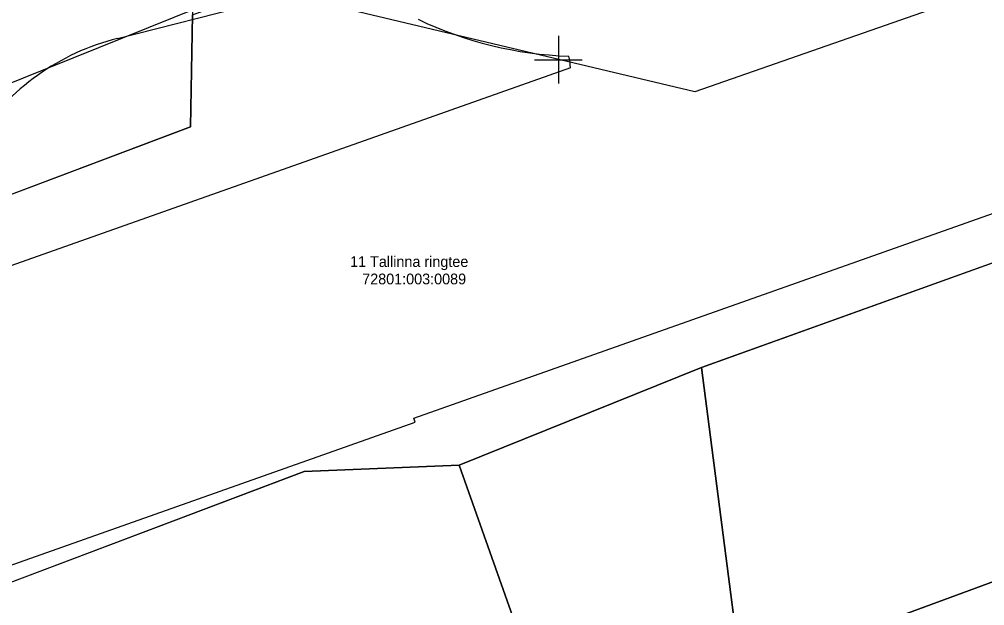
# Model space of a CAD drawing. Extents: x 528816 to 533196, y 6574767 to 6575847.
# Drawn here: x 531954.8 to 532035.7, y 6575004.3 to 6575053.4 of the extents above; entities that cross this region are included whole.
import ezdxf

# ---------------------------------------------------------------- set-up
doc = ezdxf.new("R2010")
doc.units = 0
for name, color, linetype in [('MOOTPIIR', 7, 'Continuous'), ('PIIR', 7, 'Continuous'), ('TEE', 7, 'Continuous'), ('VORK', 7, 'Continuous')]:
    doc.layers.add(name, color=color, linetype=linetype)

msp = doc.modelspace()

# ---------------------------------------------------------------- linework, layer by layer
at = {"layer": 'MOOTPIIR'}
msp.add_lwpolyline([(532326.975, 6575157.507), (532011.424, 6575047.308), (531974.249, 6575056.159), (531949.023, 6575045.98), (531934.418, 6575025.179), (531948.58, 6574987.561), (531930.435, 6574980.038), (531915.387, 6575014.558), (531872.016, 6575000.396), (531879.539, 6574971.629), (531794.124, 6574938.436), (531760.931, 6574923.389), (531786.158, 6574793.274), (531744.999, 6574779.555), (531692.776, 6574778.227), (531621.08, 6574852.578), (531554.695, 6574876.477), (531465.739, 6574886.656), (531460.428, 6574919.848), (531387.405, 6574932.24), (531177.628, 6574990.659), (531134.699, 6574992.429), (531095.311, 6575014.115), (530588.571, 6575165.473)], dxfattribs=at)
at = {"layer": 'PIIR'}
for points in [[(530969.25, 6575061.78), (530969.57, 6575066.46), (531305.77, 6574972.12), (531360.28, 6574956.82), (531370.26, 6574955.09), (531388.67, 6574951.64), (531413.6, 6574947.11), (531556.31, 6574939.72), (531674.8, 6574954.98), (531729.36, 6574968.56), (531850.47, 6575010.86), (531861.6, 6575003.78), (531969.19, 6575044.39), (531969.34, 6575053.77), (532001.75, 6575065.58), (532010.88, 6575058.34), (532013, 6575059.02), (532092.98, 6575088.4), (532188.76, 6575123.48), (532180.05, 6575130.69), (532290.98, 6575171.01)], [(532244.31, 6575107.8), (532011.98, 6575024.21), (531991.69, 6575016.03), (531978.7, 6575015.5), (531892.97, 6574983.14), (531926.38, 6574969.14), (531822.45, 6574934.07), (531734.17, 6574904.2), (531553.93, 6574874.91), (531433.13, 6574879.76), (531411.86, 6574910.02), (531272.47, 6574939.89), (531020.33, 6575014.24), (530966.07, 6575030.24)]]:
    msp.add_lwpolyline(points, dxfattribs=at)
for points in [[(531850.47, 6575010.86), (531824.33, 6575027.47), (531844.94, 6575051.83), (531851.43, 6575058.75), (531858.59, 6575064.99), (531862.57, 6575067.94), (531866.99, 6575070.92), (531871.49, 6575073.69), (531876.04, 6575076.28), (531882.91, 6575079.87), (531885.21, 6575081.01), (531906.26, 6575090.84), (531920.07, 6575097.97), (531940.34, 6575109.55), (531947.81, 6575116.59), (531954.17, 6575128.41), (531969.88, 6575086.55), (531969.34, 6575053.77), (531969.19, 6575044.39), (531861.6, 6575003.78)], [(532015.31, 6574998.5), (532011.98, 6575024.21), (532244.31, 6575107.8), (532242.92, 6575082.4)], [(532016.41, 6574990.09), (532015.31, 6574998.5), (532242.92, 6575082.4), (532230.93, 6574867.21), (532074.56, 6574868.89), (532067.75, 6574880.92), (532038.37, 6574936.28)], [(532011.98, 6575024.21), (532015.31, 6574998.5), (532016.41, 6574990.09), (532038.37, 6574936.28), (532067.75, 6574880.92), (532074.56, 6574868.89), (532083.69, 6574852.79), (532067.63, 6574852.95), (532028.21, 6574926.26), (532009.02, 6574967.03), (531991.69, 6575016.03)], [(532028.21, 6574926.26), (531960.74, 6574954.64), (531926.38, 6574969.14), (531892.97, 6574983.14), (531978.7, 6575015.5), (531991.69, 6575016.03), (532009.02, 6574967.03)]]:
    msp.add_lwpolyline(points, close=True, dxfattribs=at)
at = {"layer": 'TEE'}
for points in [[(531963.062, 6575051.782), (531974.723, 6575054.728)], [(532001.005, 6575049.327), (531923.566, 6575021.922)], [(531802.79, 6574954.091), (531988.006, 6575019.638), (531987.889, 6575019.968), (532066.67, 6575047.848)]]:
    msp.add_lwpolyline(points, dxfattribs=at)
for centre, radius, start, end in [((532001.952, 6575082.103), 31.824, 244.47701, 268.0582), ((531967.961, 6575032.391), 20, 104.17719, 146.65862), ((531997.17, 6575049.301), 3.835, 0.39026, 15.05615)]:
    msp.add_arc(centre, radius, start, end, dxfattribs=at)
at = {"layer": 'VORK'}
for p, q in [((532000, 6575052), (532000, 6575048)), ((531998, 6575050), (532002, 6575050))]:
    msp.add_line(p, q, dxfattribs=at)

# ---------------------------------------------------------------- texts
at = {"layer": 'PIIR'}
for s, p in [('11 Tallinna ringtee', (531982.552, 6575032.64)), ('72801:003:0089', (531983.565, 6575031.183))]:
    msp.add_text(s, height=0.9, dxfattribs=at).set_placement(p)

doc.saveas('drawing.dxf')
